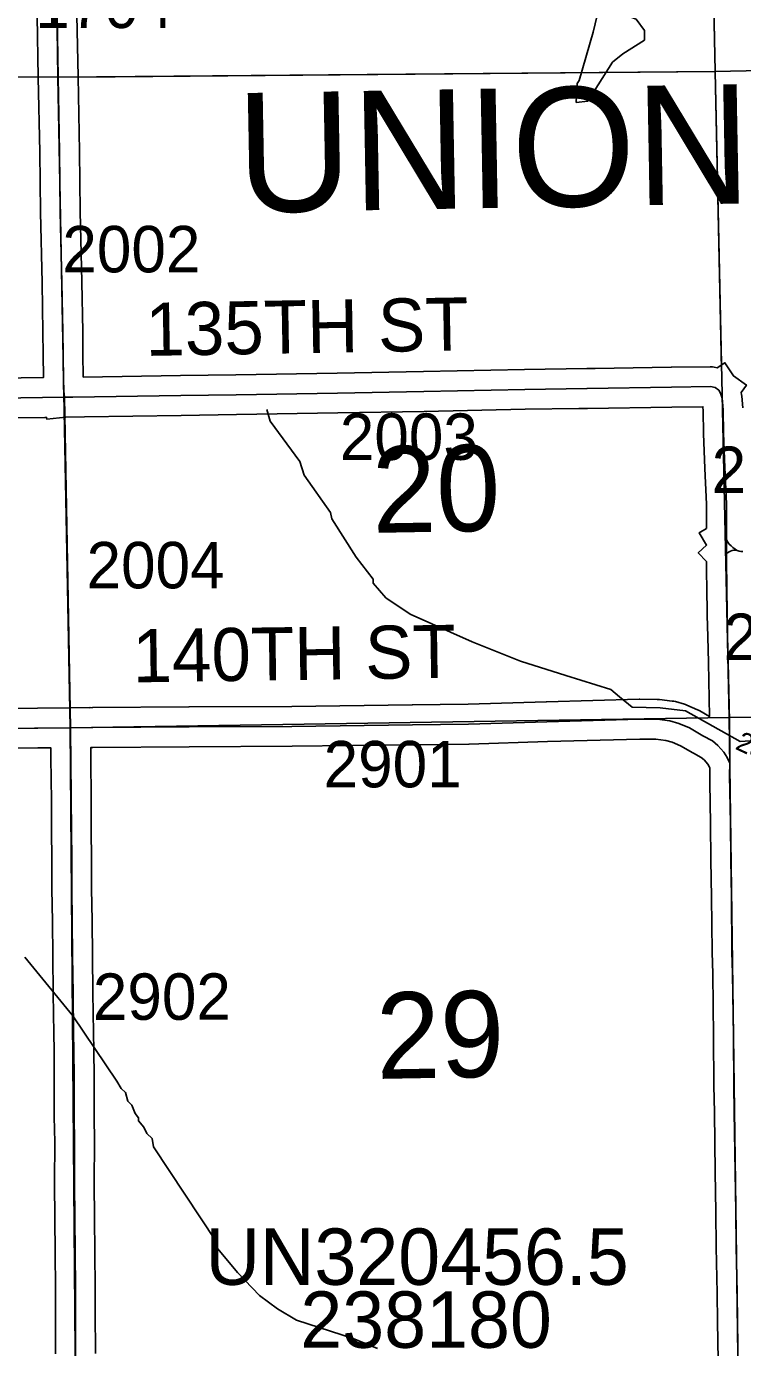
# Model space of a CAD drawing. Extents: x 23.6 to 68.7, y -63 to -29.
# Drawn here: x 45.45 to 46.53, y -38.533 to -36.541 of the extents above; entities that cross this region are included whole.
import ezdxf

# ---------------------------------------------------------------- set-up
doc = ezdxf.new("R2010")
doc.units = 0
for name, color, linetype in [('tdCoHydroRiver', 7, 'Continuous'), ('tdCoSecRdNmbr', 7, 'Continuous'), ('tdCoSecRdTxt', 7, 'Continuous'), ('tdCoSecRteBand', 7, 'Continuous'), ('tdCoSecRteCL', 7, 'Continuous'), ('tdCoSectLine', 7, 'Continuous'), ('tdCoSectLinePart', 7, 'Continuous'), ('tdCoSectNmbr', 7, 'Continuous'), ('tdCoStrucSecCoName', 7, 'Continuous'), ('tdCoStrucSecFHWANum', 7, 'Continuous'), ('tdCoSurfEarth', 7, 'Continuous'), ('tdCoSurfGravel', 7, 'Continuous'), ('tdCoSurfLNO', 7, 'Continuous'), ('tdCoTwpNameTxt', 7, 'Continuous')]:
    doc.layers.add(name, color=color, linetype=linetype)

msp = doc.modelspace()

# ---------------------------------------------------------------- linework, layer by layer
at = {"layer": 'tdCoHydroRiver'}
for points in [[(46.2794, -36.656), (46.2807, -36.6276), (46.2838, -36.6228), (46.3051, -36.55), (46.3112, -36.5247), (46.3143, -36.5215), (46.3332, -36.5165), (46.3696, -36.5303), (46.3824, -36.5476), (46.3826, -36.5618), (46.3497, -36.5826), (46.334, -36.5954), (46.2968, -36.6542), (46.2794, -36.656)], [(46.5788, -37.6156), (46.5267, -37.6194), (46.4442, -37.5729), (46.4062, -37.5686), (46.3636, -37.5675), (46.3445, -37.5519), (46.3317, -37.541), (46.2636, -37.5196), (46.1955, -37.4983), (46.1226, -37.4691), (46.029, -37.4275), (45.9924, -37.4026), (45.9732, -37.3808), (45.9732, -37.3744), (45.9476, -37.3416), (45.9106, -37.2836), (45.9089, -37.2741), (45.8689, -37.2177), (45.8623, -37.1973), (45.8175, -37.1362), (45.8125, -37.1189)], [(45.9795, -38.5346), (45.9431, -38.5192), (45.8575, -38.4917), (45.8289, -38.4747), (45.8019, -38.4545), (45.7683, -38.4201), (45.7363, -38.381), (45.7363, -38.3731), (45.6416, -38.2305), (45.6399, -38.2179), (45.6319, -38.2101), (45.627, -38.2006), (45.619, -38.1913), (45.619, -38.1865), (45.6142, -38.1803), (45.6093, -38.1677), (45.6029, -38.1615), (45.5996, -38.1487), (45.5932, -38.1424), (45.5867, -38.1313), (45.5203, -38.0331), (45.4478, -37.9444)]]:
    msp.add_lwpolyline(points, dxfattribs=at)
at = {"layer": 'tdCoSecRteBand'}
for points in [[(45.4078, -37.0715), (45.4758, -37.0707), (45.4753, -37.0357), (45.4753, -37.0356), (45.4753, -37.0356), (45.475, -37.0023), (45.4737, -36.9279), (45.4712, -36.8214), (45.4712, -36.8213), (45.4712, -36.8211), (45.4701, -36.7309), (45.4679, -36.6184), (45.4679, -36.6184), (45.4679, -36.6184), (45.4663, -36.5256)], [(45.5263, -36.5244), (45.5279, -36.6173), (45.5301, -36.7299), (45.5301, -36.73), (45.5301, -36.7301), (45.5312, -36.8202), (45.5337, -36.9266), (45.5337, -36.9267), (45.5337, -36.9267), (45.535, -37.0014), (45.535, -37.0015), (45.535, -37.0016), (45.5353, -37.0349), (45.5358, -37.07), (45.6824, -37.0678), (45.6824, -37.0678), (45.6824, -37.0678), (45.766, -37.0665), (45.9188, -37.0641), (46.0488, -37.0616), (46.2013, -37.0585), (46.2014, -37.0585), (46.2015, -37.0585), (46.2952, -37.0571), (46.3079, -37.0569), (46.308, -37.0571), (46.4228, -37.0552), (46.4228, -37.0552), (46.4228, -37.0552), (46.4814, -37.0544), (46.4846, -37.0544), (46.4877, -37.055), (46.492, -37.0558), (46.5037, -37.0484), (46.5164, -37.0683), (46.5361, -37.0819), (46.5282, -37.0934), (46.5282, -37.0934), (46.5289, -37.096), (46.5292, -37.0987), (46.5308, -37.1164)], [(45.3243, -37.5704), (45.4668, -37.5691), (45.5161, -37.5687), (45.5459, -37.568), (45.5459, -37.5684), (45.5498, -37.5683), (45.5499, -37.5683), (45.5499, -37.5683), (45.6952, -37.5673), (45.6952, -37.5673), (45.6952, -37.5673), (45.8503, -37.5665), (46.0321, -37.5642), (46.0321, -37.5642), (46.0321, -37.5642), (46.1165, -37.5632), (46.2343, -37.5595), (46.2344, -37.5595), (46.2344, -37.5595), (46.3742, -37.5556), (46.3747, -37.5556), (46.3752, -37.5556), (46.4016, -37.5558), (46.4032, -37.5558), (46.4048, -37.556), (46.4241, -37.5583), (46.4266, -37.5585), (46.4289, -37.5592), (46.4425, -37.5631), (46.4443, -37.5636), (46.4461, -37.5644), (46.4623, -37.5714), (46.464, -37.5721), (46.4656, -37.5731), (46.4803, -37.5817), (46.4787, -37.5004), (46.4777, -37.4615), (46.4777, -37.4614), (46.4777, -37.4613), (46.4771, -37.4288), (46.4771, -37.4287), (46.4771, -37.4286), (46.4765, -37.3857), (46.4761, -37.3664), (46.4758, -37.3664), (46.4759, -37.3495), (46.4759, -37.3495), (46.4759, -37.3492), (46.4759, -37.3482), (46.4635, -37.3348), (46.476, -37.3233), (46.4649, -37.3047), (46.476, -37.2981), (46.4759, -37.2617), (46.4734, -37.2076), (46.4734, -37.2075), (46.4734, -37.2073), (46.4716, -37.1555), (46.4715, -37.1553), (46.4715, -37.155), (46.4709, -37.1208), (46.4704, -37.1146), (46.4237, -37.1152), (46.2963, -37.1173), (46.2836, -37.1175), (46.2834, -37.1173), (46.2024, -37.1185), (46.05, -37.1216), (46.05, -37.1216), (46.05, -37.1216), (45.9199, -37.1241), (45.9199, -37.1241), (45.9198, -37.1241), (45.7669, -37.1265), (45.7669, -37.1265), (45.7669, -37.1265), (45.6833, -37.1278), (45.5378, -37.13), (45.5378, -37.13), (45.5093, -37.1303), (45.4809, -37.1335), (45.4806, -37.1307), (45.4778, -37.1307), (45.4084, -37.1315)], [(46.4935, -38.5519), (46.4926, -38.4943), (46.4926, -38.4943), (46.4926, -38.4943), (46.492, -38.4512), (46.4907, -38.3819), (46.4907, -38.3819), (46.4907, -38.3819), (46.4899, -38.3282), (46.4899, -38.3282), (46.4899, -38.3282), (46.4891, -38.2688), (46.4891, -38.2688), (46.4891, -38.2688), (46.4878, -38.1786), (46.4872, -38.1379), (46.4872, -38.1378), (46.4872, -38.1377), (46.4866, -38.0641), (46.4852, -37.9696), (46.4844, -37.937), (46.4843, -37.9368), (46.4843, -37.9366), (46.4835, -37.8541), (46.4825, -37.7983), (46.4825, -37.7982), (46.4825, -37.7981), (46.4819, -37.7431), (46.481, -37.6818), (46.4808, -37.6818), (46.4808, -37.6707), (46.4808, -37.6707), (46.4808, -37.6704), (46.4809, -37.6588), (46.4805, -37.658), (46.4777, -37.6533), (46.4722, -37.647), (46.4679, -37.6434), (46.4561, -37.637), (46.4556, -37.6368), (46.4552, -37.6365), (46.4369, -37.6258), (46.4241, -37.6203), (46.4147, -37.6176), (46.3995, -37.6158), (46.3753, -37.6156), (46.2362, -37.6195), (46.118, -37.6232), (46.1178, -37.6232), (46.1175, -37.6232), (46.0328, -37.6242), (45.8509, -37.6265), (45.8508, -37.6265), (45.8507, -37.6265), (45.6956, -37.6273), (45.5504, -37.6283), (45.547, -37.6284), (45.5471, -37.6436), (45.5471, -37.6436), (45.5471, -37.6436), (45.5477, -37.708), (45.5477, -37.708), (45.5477, -37.7081), (45.5479, -37.7494), (45.5485, -37.8004), (45.5485, -37.8006), (45.5485, -37.8008), (45.5485, -37.8408), (45.5493, -37.8896), (45.5493, -37.8898), (45.5493, -37.8899), (45.5497, -37.9425), (45.5505, -37.9984), (45.5505, -37.9984), (45.5505, -37.9984), (45.5513, -38.0586), (45.5517, -38.0846), (45.5517, -38.0847), (45.5517, -38.0848), (45.5521, -38.1252), (45.5521, -38.1253), (45.5521, -38.1255), (45.5521, -38.1844), (45.5527, -38.2227), (45.5527, -38.223), (45.5527, -38.2232), (45.5525, -38.2839), (45.5529, -38.3393), (45.5535, -38.3879), (45.5535, -38.3879), (45.5535, -38.388), (45.554, -38.4446), (45.5541, -38.4448), (45.554, -38.4451), (45.5539, -38.4788), (45.5542, -38.5422)], [(45.4942, -38.5424), (45.4939, -38.479), (45.4939, -38.4788), (45.4939, -38.4787), (45.494, -38.445), (45.4935, -38.3886), (45.4929, -38.3399), (45.4929, -38.3398), (45.4929, -38.3398), (45.4925, -38.2841), (45.4925, -38.284), (45.4925, -38.2838), (45.4927, -38.2233), (45.4921, -38.1851), (45.4921, -38.1849), (45.4921, -38.1847), (45.4921, -38.1256), (45.4917, -38.0854), (45.4913, -38.0595), (45.4913, -38.0594), (45.4913, -38.0594), (45.4905, -37.9992), (45.4897, -37.9432), (45.4897, -37.9431), (45.4897, -37.943), (45.4893, -37.8905), (45.4885, -37.8415), (45.4885, -37.8412), (45.4885, -37.841), (45.4885, -37.8009), (45.4879, -37.75), (45.4879, -37.7499), (45.4879, -37.7498), (45.4877, -37.7084), (45.4871, -37.6442), (45.487, -37.6289), (45.4868, -37.6289), (45.4674, -37.6291), (45.4674, -37.6291), (45.4673, -37.6291), (45.3247, -37.6304)]]:
    msp.add_lwpolyline(points, dxfattribs=at)
at = {"layer": 'tdCoSecRteCL'}
msp.add_line((46.5059, -37.3365), (46.506, -37.3152), dxfattribs=at)
for points in [[(45.5075, -37.1004), (45.506, -37.0869), (45.5053, -37.0353), (45.505, -37.0019), (45.5037, -36.9273), (45.5012, -36.8207), (45.5001, -36.7305), (45.4979, -36.6179), (45.4963, -36.525), (45.4946, -36.4505), (45.4924, -36.3665), (45.4919, -36.3508)], [(45.5075, -37.1004), (45.408, -37.1015), (45.2153, -37.1027), (44.9931, -37.1043), (44.905, -37.1052), (44.6962, -37.1072), (44.6062, -37.1078), (44.4471, -37.1101), (44.3638, -37.1099), (44.3211, -37.1087), (44.3164, -37.1068), (44.3125, -37.1041), (44.3124, -37.104), (44.3091, -37.1003), (44.3071, -37.0958), (44.3038, -37.0789), (44.3019, -37.0598), (44.297, -37.001), (44.2923, -36.9573), (44.2879, -36.9032), (44.2844, -36.862)], [(45.5075, -37.1004), (45.5203, -37.1002), (45.6828, -37.0978), (45.7664, -37.0965), (45.9193, -37.0941), (46.0494, -37.0916), (46.2019, -37.0885), (46.2956, -37.0871), (46.2958, -37.0873), (46.4232, -37.0852), (46.4818, -37.0844), (46.489, -37.0858), (46.4943, -37.0895)], [(46.506, -37.3152), (46.5061, -37.3037), (46.5059, -37.2609), (46.5034, -37.2063), (46.5015, -37.1545), (46.5009, -37.1191), (46.4993, -37.1015), (46.4972, -37.0941), (46.4945, -37.0898)], [(46.5223, -37.3314), (46.5189, -37.3294), (46.5158, -37.3271), (46.5129, -37.3245), (46.5103, -37.3217), (46.508, -37.3186), (46.506, -37.3152)], [(46.5059, -37.3365), (46.5078, -37.3348), (46.5099, -37.3333), (46.5122, -37.3322), (46.5147, -37.3315), (46.5172, -37.3311), (46.5197, -37.331), (46.5223, -37.3314)], [(46.5109, -37.652), (46.511, -37.6389), (46.5104, -37.5881), (46.5087, -37.4997), (46.5077, -37.4607), (46.5071, -37.4282), (46.5065, -37.3853), (46.5059, -37.3493), (46.5059, -37.3365)], [(46.5223, -37.3314), (46.525, -37.3322), (46.5279, -37.3327), (46.5308, -37.333)], [(44.0426, -37.6163), (44.0606, -37.6157), (44.1769, -37.6133), (44.2215, -37.6129), (44.3179, -37.6117), (44.387, -37.6109), (44.5666, -37.6072), (44.7018, -37.6057), (44.8561, -37.6039), (45.0037, -37.6018), (45.1235, -37.601), (45.2423, -37.6004), (45.3245, -37.6004), (45.4671, -37.5991), (45.5165, -37.5987)], [(45.5165, -37.5987), (45.5501, -37.5983), (45.6954, -37.5973), (45.8506, -37.5965), (46.0324, -37.5942), (46.1171, -37.5932), (46.2353, -37.5895), (46.375, -37.5856), (46.4013, -37.5858), (46.4206, -37.588), (46.4342, -37.592), (46.4504, -37.5989), (46.4704, -37.6107), (46.4848, -37.6185), (46.4932, -37.6254), (46.502, -37.6355), (46.5069, -37.6437), (46.5109, -37.652)], [(45.5244, -38.6022), (45.524, -38.5883), (45.5242, -38.5424), (45.5239, -38.4788), (45.524, -38.4449), (45.5235, -38.3883), (45.5229, -38.3395), (45.5225, -38.2839), (45.5227, -38.2231), (45.5221, -38.1847), (45.5221, -38.1255), (45.5217, -38.085), (45.5213, -38.059), (45.5205, -37.9988), (45.5197, -37.9428), (45.5193, -37.8901), (45.5185, -37.841), (45.5185, -37.8008), (45.5179, -37.7497), (45.5177, -37.7082), (45.5171, -37.6439), (45.5167, -37.6078), (45.5165, -37.5987)], [(46.5242, -38.5815), (46.5238, -38.567), (46.5226, -38.4938), (46.5219, -38.4507), (46.5207, -38.3814), (46.5199, -38.3278), (46.5191, -38.2684), (46.5178, -38.1782), (46.5172, -38.1375), (46.5166, -38.0637), (46.5152, -37.969), (46.5143, -37.9363), (46.5135, -37.8537), (46.5125, -37.7978), (46.5119, -37.7427), (46.5108, -37.6706), (46.5109, -37.652)]]:
    msp.add_lwpolyline(points, dxfattribs=at)
at = {"layer": 'tdCoSectLine'}
for points in [[(46.468, -35.5918), (46.4888, -36.6093)], [(45.4836, -35.6004), (45.4976, -36.6178)], [(46.4888, -36.6093), (47.4893, -36.5876)], [(44.5249, -36.6101), (45.4976, -36.6178)], [(45.4976, -36.6178), (46.4888, -36.6093)], [(45.4976, -36.6178), (45.5162, -37.5986)], [(46.4888, -36.6093), (46.5099, -37.5834)], [(45.5162, -37.5986), (46.5099, -37.5834)], [(46.5099, -37.5834), (47.5048, -37.5699)], [(46.5099, -37.5834), (46.5239, -38.5814)], [(44.5434, -37.6076), (45.5162, -37.5986)], [(45.5162, -37.5986), (45.5241, -38.6021)]]:
    msp.add_lwpolyline(points, dxfattribs=at)
at = {"layer": 'tdCoSectLinePart'}
for points in [[(46.4739, -35.8783), (46.4888, -36.6093)], [(46.4888, -36.6093), (47.4893, -36.5876)], [(44.5251, -36.6101), (45.4676, -36.6176)], [(45.5276, -36.6176), (46.4888, -36.6093)], [(46.4888, -36.6093), (46.4986, -37.0579)]]:
    msp.add_lwpolyline(points, dxfattribs=at)
at = {"layer": 'tdCoSurfEarth'}
msp.add_lwpolyline([(45.5075, -37.1004), (45.506, -37.0869), (45.5053, -37.0353), (45.505, -37.0019), (45.5037, -36.9273), (45.5012, -36.8207), (45.5001, -36.7305), (45.4979, -36.6179), (45.4963, -36.525), (45.4946, -36.4505), (45.4924, -36.3665), (45.4919, -36.3508)], dxfattribs=at)
at = {"layer": 'tdCoSurfGravel'}
for points in [[(44.3125, -37.1041), (44.3164, -37.1068), (44.3211, -37.1087), (44.3638, -37.1099), (44.4471, -37.1101), (44.6062, -37.1078), (44.6962, -37.1072), (44.905, -37.1052), (44.9931, -37.1043), (45.2153, -37.1027), (45.408, -37.1015), (45.5075, -37.1004), (45.5203, -37.1002), (45.6828, -37.0978), (45.7664, -37.0965), (45.9193, -37.0941), (46.0494, -37.0916), (46.2019, -37.0885), (46.2956, -37.0871), (46.2958, -37.0873), (46.4232, -37.0852), (46.4818, -37.0844), (46.489, -37.0858), (46.4943, -37.0895)], [(46.5238, -38.567), (46.5226, -38.4938), (46.5219, -38.4507), (46.5207, -38.3814), (46.5199, -38.3278), (46.5191, -38.2684), (46.5178, -38.1782), (46.5172, -38.1375), (46.5166, -38.0637), (46.5152, -37.969), (46.5143, -37.9363), (46.5135, -37.8537), (46.5125, -37.7978), (46.5119, -37.7427), (46.5108, -37.6706), (46.5109, -37.652), (46.511, -37.6389), (46.5104, -37.5881), (46.5087, -37.4997), (46.5077, -37.4607), (46.5071, -37.4282), (46.5065, -37.3853), (46.5059, -37.3493), (46.5059, -37.3365), (46.506, -37.3152), (46.5061, -37.3037), (46.5059, -37.2609), (46.5034, -37.2063), (46.5015, -37.1545), (46.5009, -37.1191), (46.4993, -37.1015), (46.4972, -37.0941), (46.4945, -37.0898)], [(46.5223, -37.3314), (46.5189, -37.3294), (46.5158, -37.3271), (46.5129, -37.3245), (46.5103, -37.3217), (46.508, -37.3186), (46.506, -37.3152)], [(46.5059, -37.3365), (46.5078, -37.3348), (46.5099, -37.3333), (46.5122, -37.3322), (46.5147, -37.3315), (46.5172, -37.3311), (46.5197, -37.331), (46.5223, -37.3314), (46.525, -37.3322), (46.5279, -37.3327), (46.5308, -37.333)], [(45.3245, -37.6004), (45.4671, -37.5991), (45.5165, -37.5987), (45.5501, -37.5983), (45.6954, -37.5973), (45.8506, -37.5965), (46.0324, -37.5942), (46.1171, -37.5932), (46.2353, -37.5895), (46.375, -37.5856), (46.4013, -37.5858), (46.4206, -37.588), (46.4342, -37.592), (46.4504, -37.5989), (46.4704, -37.6107), (46.4848, -37.6185), (46.4932, -37.6254), (46.502, -37.6355), (46.5069, -37.6437), (46.5109, -37.652)], [(45.5242, -38.5424), (45.5239, -38.4788), (45.524, -38.4449), (45.5235, -38.3883), (45.5229, -38.3395), (45.5225, -38.2839), (45.5227, -38.2231), (45.5221, -38.1847), (45.5221, -38.1255), (45.5217, -38.085), (45.5213, -38.059), (45.5205, -37.9988), (45.5197, -37.9428), (45.5193, -37.8901), (45.5185, -37.841), (45.5185, -37.8008), (45.5179, -37.7497), (45.5177, -37.7082), (45.5171, -37.6439), (45.5167, -37.6078), (45.5165, -37.5987)]]:
    msp.add_lwpolyline(points, dxfattribs=at)
at = {"layer": 'tdCoSurfLNO'}
for q in [(45.5075, -37.1004), (45.5165, -37.5987)]:
    msp.add_line((45.5165, -37.5987), q, dxfattribs=at)

# ---------------------------------------------------------------- texts
at = {"layer": 'tdCoSecRdNmbr'}
for s, height, rotation, p in [('1704', 0.07, 0.0354, (45.4634, -36.5438)), ('2002', 0.07, 0.0354, (45.5043, -36.9121)), ('2003', 0.07, 0.0357, (45.9228, -37.1949)), ('2104', 0.07, 0.0361, (46.4837, -37.2448)), ('2004', 0.07, 0.0354, (45.5408, -37.3885)), ('2106', 0.07, 0.0362, (46.5015, -37.4965)), ('2901', 0.07, 0.0357, (45.8984, -37.6885)), ('2802', 0.03, 335.036, (46.5178, -37.6301)), ('2902', 0.07, 0.0355, (45.5503, -38.039))]:
    msp.add_text(s, height=height, rotation=rotation, dxfattribs=at).set_placement(p)
at = {"layer": 'tdCoSecRdTxt'}
for s, rotation, p in [('135TH ST', 0.9999, (45.6302, -37.0381)), ('140TH ST', 0.8295, (45.6107, -37.5303))]:
    msp.add_text(s, height=0.08, rotation=rotation, dxfattribs=at).set_placement(p)
at = {"layer": 'tdCoSectNmbr'}
for s, p in [('20', (45.9725, -37.3049)), ('29', (45.9786, -38.1281))]:
    msp.add_text(s, height=0.13, rotation=1.0357, dxfattribs=at).set_placement(p)
at = {"layer": 'tdCoStrucSecCoName'}
msp.add_text('UN320456.5', height=0.085, dxfattribs=at).set_placement((45.7203, -38.4385))
at = {"layer": 'tdCoStrucSecFHWANum'}
msp.add_text('238180', height=0.085, dxfattribs=at).set_placement((45.8633, -38.5334))
at = {"layer": 'tdCoTwpNameTxt'}
msp.add_text('UNION', height=0.18, rotation=1.0367, dxfattribs=at).set_placement((45.7687, -36.822))

doc.saveas('drawing.dxf')
